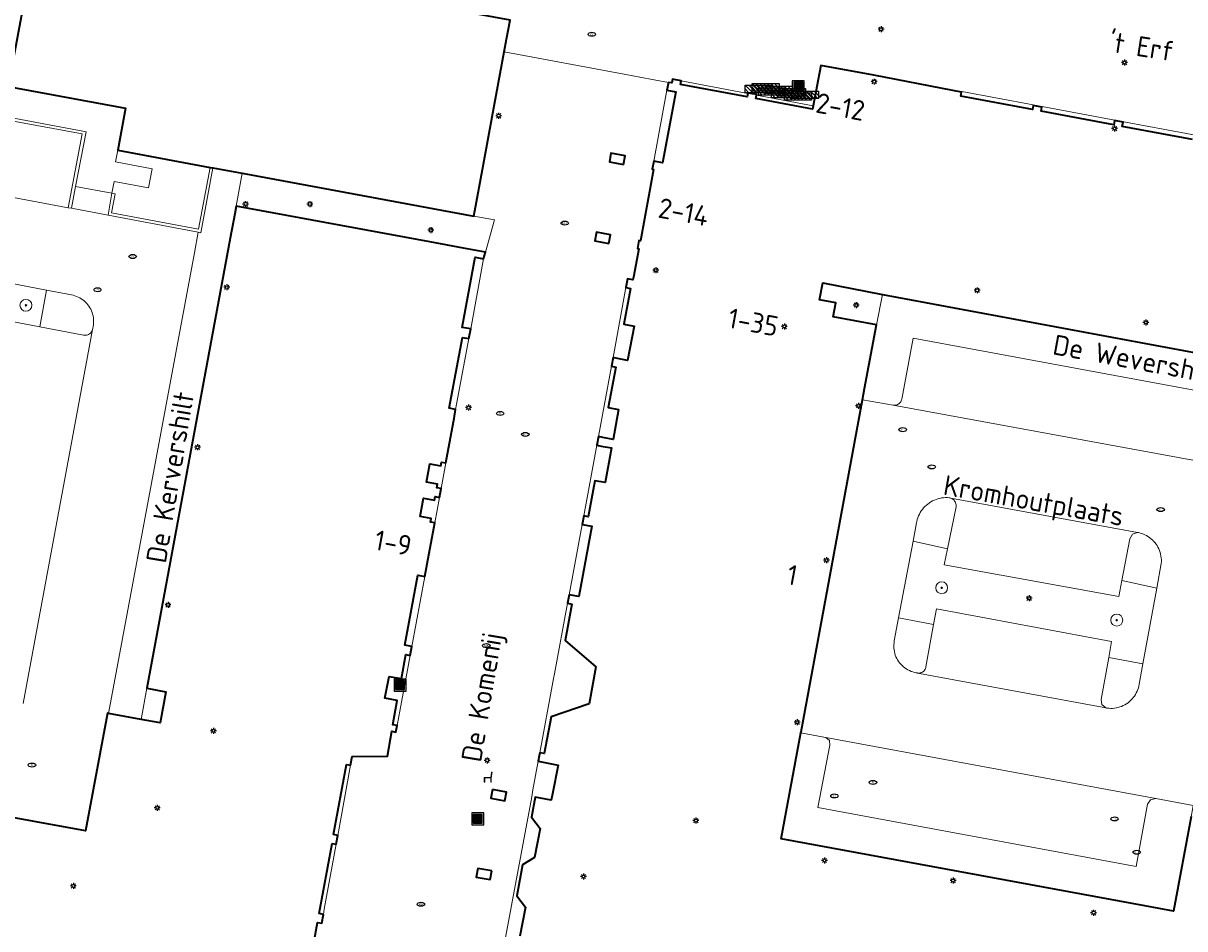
# Model space of a CAD drawing. Header units: metres. Extents: x 152610 to 160096, y 456114 to 462495.
# Tile 398 of 656: x 157745 to 157823, y 460179 to 460240. Entities that reach past the tile are written whole.
import ezdxf
from ezdxf.enums import TextEntityAlignment as Align

# ---------------------------------------------------------------- set-up
doc = ezdxf.new("R2010")
doc.units = ezdxf.units.M
doc.header["$LTSCALE"] = 0.5
doc.layers.get('0').update_dxf_attribs({"linetype": 'CONTINUOUS'})
for name, color, linetype, lineweight in [('B-PV-GR-BEPLANTING_CULTUUR_BODEMBEDEKKER-GV', 251, 'CONTINUOUS', 18), ('B-PV-GR-BEPLANTING_CULTUUR_HEESTERS-GV', 251, 'CONTINUOUS', 18), ('B-PV-GR-BOOM-S', 251, 'CONTINUOUS', 25), ('B-PV-IE-MEUBILAIR-S', 251, 'CONTINUOUS', 25), ('B-PV-IE-MEUBILAIR_WEGMEUBILAIR-S', 251, 'CONTINUOUS', 25), ('B-PV-IE-MEUBILAIR_WEGMEUBILAIR_AFVALBAK-S', 251, 'CONTINUOUS', 25), ('B-PV-IE-TERREINAFSCHEIDING_KUNSTMATIG_MUUR-GV', 251, 'CONTINUOUS', 18), ('B-PV-OG-BEBOUWING-GV', 6, 'CONTINUOUS', 35), ('B-PV-OG-BEBOUWING-T18', 1, 'CONTINUOUS', 18), ('B-PV-OG-TOPOGRAFIE-T18', 1, 'CONTINUOUS', 18), ('B-PV-VH-ONVERHARD_ZAND-GV', 251, 'CONTINUOUS', 18), ('B-PV-VH-OPENVERHARDING_BETONSTRAATSTEEN-GV', 251, 'CONTINUOUS', 18), ('B-PV-VH-OPENVERHARDING_SIERBESTRATING-GV', 251, 'CONTINUOUS', 18), ('B-PV-VH-OPENVERHARDING_STRAATBAKSTEEN-GV', 251, 'CONTINUOUS', 18), ('B-PV-VH-OPENVERHARDING_TEGEL-GV', 251, 'CONTINUOUS', 18)]:
    doc.layers.add(name, color=color, linetype=linetype, lineweight=lineweight)
doc.styles.add('NLCS-ISO', font='NLCS-ISO.ttf')
doc.styles.add('NLCS-ISO-M750-T18', font='NLCS-ISO.ttf', dxfattribs={"height": 1.35})

# ---------------------------------------------------------------- blocks, each defined once
blk = doc.blocks.new('SIE-WEG_AFVALBAK-SO')
h = blk.add_hatch(color=256)
h.dxf.hatch_style = 1
h.paths.add_polyline_path([(-1.5, -1.5), (1.5, -1.5), (1.5, 1.5), (-1.5, 1.5)])
for points in [[(-2, -2), (2, -2), (2, 2), (-2, 2)], [(-1.5, -1.5), (1.5, -1.5), (1.5, 1.5), (-1.5, 1.5)]]:
    blk.add_lwpolyline(points, close=True)
blk = doc.blocks.new('SIE-MEUBILAIR_PAAL_LICHTMAST-SO')
for points in [[(-0.62, 0), (-1, 0)], [(-0.71, 0.71), (-0.44, 0.44)], [(0, 1), (0, 0.62)], [(0.44, 0.44), (0.71, 0.71)], [(1, 0), (0.62, 0)], [(-0.71, -0.71), (-0.44, -0.44)], [(0, -0.62), (0, -1)], [(0.44, -0.44), (0.71, -0.71)]]:
    blk.add_lwpolyline(points)
blk.add_circle((0, 0), 0.5)
blk = doc.blocks.new('SIE-MEUBILAIR_PUT_RIOOLPUT-SO')
blk.add_ellipse((0, 0), major_axis=(1.25, 0), ratio=0.54)
at = {"style": 'NLCS-ISO'}
blk.add_text('ri', height=0.75, dxfattribs=at).set_placement((-0.04, 0.07), align=Align.MIDDLE_CENTER)
blk = doc.blocks.new('SIE-MEUBILAIR_PUT_KOLK-SO')
blk.add_ellipse((0, 0), major_axis=(1.25, 0), ratio=0.54)
at = {"style": 'NLCS-ISO'}
blk.add_text('klk', height=0.75, dxfattribs=at).set_placement((0.03, 0), align=Align.MIDDLE_CENTER)
blk = doc.blocks.new('SIE-WEG_ZITBANK-SO')
at = {"color": 0, "linetype": 'ByBlock', "lineweight": 18}
blk.add_lwpolyline([(-0.91, -1.63), (-0.91, -0.2), (1.09, -0.2), (1.09, -1.63), (1.29, -1.63), (1.29, -0.21), (1.54, 1.78), (1.33, 1.78), (1.11, 0), (-1.11, 0), (-1.11, -1.63)], close=True, dxfattribs=at)
blk = doc.blocks.new('SIE-WEG_FIETSREK-SO')
for p, q in [((-4.5, 1.25), (-2, -1.25)), ((-4.5, 0), (-3.25, -1.25)), ((-3.25, 1.25), (-0.75, -1.25)), ((-2, 1.25), (0.5, -1.25)), ((-0.75, 1.25), (1.75, -1.25)), ((0.5, 1.25), (3, -1.25)), ((1.76, 1.25), (4.26, -1.25)), ((3.01, 1.25), (4.5, -0.24)), ((4.26, 1.25), (4.5, 1.01))]:
    blk.add_line(p, q)
at = {"flags": 128}
blk.add_lwpolyline([(4.51, -1.25), (-4.51, -1.25), (-4.51, 1.25), (4.51, 1.25), (4.51, -1.25)], close=True, dxfattribs=at)
blk = doc.blocks.new('SGR-BOOM_GBKN-SO')
at = {"linetype": 'ByBlock', "lineweight": 18}
h = blk.add_hatch(color=0, dxfattribs=at)
h.dxf.hatch_style = 1
edge = h.paths.add_edge_path()
edge.add_arc((0, 0), 0.25, 0, 360)
at = {"color": 0, "linetype": 'ByBlock', "lineweight": 18}
for radius in [2, 0.25]:
    blk.add_circle((0, 0), radius, dxfattribs=at)
at = {"color": 0, "linetype": 'ByBlock', "lineweight": 18, "style": 'NLCS-ISO'}
blk.add_attdef('SOORT', (2.5, 0), '', height=1.5, dxfattribs=at)

msp = doc.modelspace()

# ---------------------------------------------------------------- linework, layer by layer
at = {"layer": 'B-PV-GR-BEPLANTING_CULTUUR_BODEMBEDEKKER-GV', "flags": 128}
msp.add_lwpolyline([(157807.221, 460204.305), (157804.904, 460204.821), (157803.937, 460199.674), (157806.276, 460199.223), (157806.47, 460200.287), (157818.249, 460198.087), (157818.056, 460197.01), (157820.352, 460196.574), (157821.289, 460201.677), (157818.94, 460202.177), (157818.739, 460201.103), (157807.005, 460203.24)], close=True, dxfattribs=at)
at = {"layer": 'B-PV-GR-BEPLANTING_CULTUUR_HEESTERS-GV', "flags": 128}
msp.add_lwpolyline([(157757.664, 460229.95), (157751.442, 460231.101), (157751.297, 460230.314), (157753.755, 460229.86), (157753.518, 460228.581), (157751.21, 460229.008), (157751.06, 460228.209), (157751.27, 460228.17), (157751.03, 460226.89), (157756.88, 460225.79)], close=True, dxfattribs=at)
at = {"layer": 'B-PV-IE-TERREINAFSCHEIDING_KUNSTMATIG_MUUR-GV', "flags": 128}
for points in [[(157731.06, 460237.58), (157730.79, 460237.6), (157730.43, 460235.63), (157730.63, 460235.59), (157730.759, 460235.566), (157749.06, 460232.2), (157748.12, 460227.24), (157748.33, 460227.2), (157748.61, 460228.67), (157749.33, 460232.34), (157749.095, 460232.384), (157742.291, 460233.664), (157730.72, 460235.84)], [(157757.845, 460229.917), (157757.664, 460229.95), (157756.88, 460225.79), (157751.03, 460226.89), (157751.27, 460228.17), (157751.06, 460228.209), (157750.8, 460226.73), (157756.856, 460225.595), (157757.04, 460225.56), (157757.438, 460227.715)]]:
    msp.add_lwpolyline(points, close=True, dxfattribs=at)
at = {"layer": 'B-PV-OG-BEBOUWING-GV', "flags": 128}
for points in [[(157743.284, 460245.606), (157745.889, 460245.125), (157744.087, 460235.38), (157751.963, 460233.923), (157751.442, 460231.101), (157757.664, 460229.95), (157757.845, 460229.917), (157759.804, 460229.554), (157775.384, 460226.673), (157776.03, 460230.164), (157776.617, 460233.34), (157777.427, 460237.719), (157777.584, 460238.571), (157777.818, 460239.839), (157775.625, 460240.244), (157770.04, 460241.277), (157770.547, 460244.02), (157765.479, 460244.957), (157759.76, 460246.014), (157746.625, 460248.441), (157746.505, 460248.463), (157746.483, 460248.342), (157746.46, 460248.218), (157743.856, 460248.7)], [(157823.691, 460231.827), (157818.972, 460232.706), (157819.023, 460232.981), (157818.443, 460233.089), (157818.392, 460232.814), (157813.515, 460233.721), (157813.567, 460233.996), (157812.986, 460234.104), (157812.935, 460233.829), (157808.118, 460234.726), (157808.169, 460235.001), (157807.579, 460235.111), (157802.26, 460236.15), (157798.698, 460236.807), (157798.192, 460234.087), (157798.15, 460233.86), (157794.33, 460234.57), (157794.374, 460234.81), (157794.38, 460234.84), (157793.8, 460234.94), (157793.796, 460234.92), (157793.75, 460234.68), (157789.28, 460235.51), (157789.32, 460235.768), (157789.32, 460235.771), (157788.74, 460235.88), (157788.7, 460235.62), (157788.46, 460235.66), (157788.36, 460235.13), (157788.95, 460235.02), (157788.06, 460230.25), (157787.47, 460230.36), (157787.37, 460229.82), (157787.468, 460229.802), (157786.576, 460225.014), (157786.477, 460225.032), (157786.377, 460224.492), (157786.465, 460224.475), (157786.111, 460222.576), (157786.077, 460222.394), (157785.72, 460222.46), (157785.61, 460221.87), (157785.91, 460221.81), (157785.46, 460219.41), (157786.15, 460219.28), (157785.72, 460216.98), (157785.03, 460217.1), (157784.74, 460217.16), (157784.63, 460216.58), (157784.93, 460216.52), (157784.42, 460213.81), (157785.11, 460213.68), (157784.74, 460211.67), (157784.05, 460211.79), (157783.76, 460211.85), (157783.65, 460211.27), (157783.94, 460211.21), (157784.63, 460211.09), (157784.2, 460208.77), (157783.51, 460208.89), (157783.06, 460206.47), (157782.77, 460206.53), (157782.66, 460205.95), (157783.31, 460205.83), (157782.44, 460201.11), (157781.79, 460201.23), (157781.68, 460200.65), (157781.98, 460200.59), (157781.52, 460198.14), (157783.58, 460196.38), (157783.13, 460193.9), (157780.57, 460193.01), (157780.12, 460190.55), (157779.819, 460190.61), (157779.779, 460190.396), (157779.711, 460190.03), (157781.06, 460189.78), (157780.67, 460187.855), (157780.58, 460187.41), (157779.5, 460187.61), (157779.25, 460186.28), (157779.83, 460185.52), (157779.47, 460183.57), (157778.66, 460183.07), (157778.28, 460180.99), (157778.85, 460180.23), (157778.48, 460178.27)], [(157764.022, 460174.48), (157764.88, 460179.2), (157765.16, 460179.15), (157765.27, 460179.74), (157764.99, 460179.79), (157765.85, 460184.51), (157766.13, 460184.46), (157766.24, 460185.05), (157765.96, 460185.1), (157766.83, 460189.82), (157767.1, 460189.77), (157767.21, 460190.36), (157769.571, 460190.367), (157769.864, 460192.052), (157770.15, 460191.999), (157770.23, 460192.43), (157769.94, 460192.49), (157770.24, 460194.11), (157769.4, 460194.27), (157769.68, 460195.74), (157770.51, 460195.59), (157770.81, 460197.21), (157771.11, 460197.15), (157771.22, 460197.74), (157770.74, 460197.83), (157771.62, 460202.55), (157772.09, 460202.46), (157772.2, 460203.05), (157772.25, 460203.3), (157772.75, 460206.05), (157772.46, 460206.11), (157772.51, 460206.35), (157771.78, 460206.49), (157772.01, 460207.72), (157772.73, 460207.58), (157772.78, 460207.83), (157773.07, 460207.77), (157773.18, 460208.36), (157772.89, 460208.42), (157772.93, 460208.66), (157772.21, 460208.8), (157772.43, 460210.03), (157773.16, 460209.89), (157773.21, 460210.14), (157773.5, 460210.08), (157774.01, 460212.84), (157774.06, 460213.08), (157774.16, 460213.67), (157773.726, 460213.756), (157774.612, 460218.517), (157775.05, 460218.44), (157775.17, 460219.09), (157774.6, 460219.191), (157775.48, 460223.91), (157776.04, 460223.81), (157776.17, 460224.24), (157774.698, 460224.513), (157772.418, 460224.935), (157759.41, 460227.34), (157759.31, 460226.83), (157759.012, 460225.19), (157753.41, 460194.94), (157754.688, 460194.703), (157754.294, 460192.619), (157753.02, 460192.85), (157750.83, 460193.247), (157750.76, 460193.26), (157749.28, 460185.35), (157731.45, 460188.61)], [(157823.593, 460186.319), (157822.42, 460179.95), (157820.49, 460180.31), (157796.05, 460184.83), (157797.235, 460191.228), (157797.367, 460191.94), (157797.38, 460192.01), (157801.51, 460214.33), (157801.65, 460215.078), (157802.45, 460219.36), (157799.53, 460219.901), (157799.706, 460220.855), (157798.625, 460221.055), (157798.836, 460222.196), (157802.849, 460221.416), (157832.724, 460215.858)]]:
    msp.add_lwpolyline(points, dxfattribs=at)
for points in [[(157785.44, 460230.14), (157785.55, 460230.72), (157784.6, 460230.9), (157784.5, 460230.32)], [(157784.45, 460224.84), (157784.56, 460225.42), (157783.62, 460225.6), (157783.51, 460225.02)], [(157776.64, 460188.13), (157776.53, 460187.55), (157777.47, 460187.38), (157777.58, 460187.96)], [(157776.6, 460182.66), (157775.66, 460182.83), (157775.55, 460182.25), (157776.49, 460182.08)]]:
    msp.add_lwpolyline(points, close=True, dxfattribs=at)
at = {"layer": 'B-PV-VH-ONVERHARD_ZAND-GV', "flags": 128}
msp.add_lwpolyline([(157746.669, 460221.69), (157744.213, 460222.16), (157743.743, 460219.704), (157746.199, 460219.236)], close=True, dxfattribs=at)
at = {"layer": 'B-PV-VH-OPENVERHARDING_BETONSTRAATSTEEN-GV', "flags": 128}
for points in [[(157777.204, 460176.502), (157779.271, 460187.652), (157779.354, 460188.103), (157779.711, 460190.03), (157779.779, 460190.396), (157779.819, 460190.61), (157780.698, 460195.35), (157780.742, 460195.588), (157780.803, 460195.919), (157781.68, 460200.65), (157781.79, 460201.23), (157782.66, 460205.95), (157782.77, 460206.53), (157783.65, 460211.27), (157783.76, 460211.85), (157784.63, 460216.58), (157784.74, 460217.16), (157785.61, 460221.87), (157785.72, 460222.46), (157786.077, 460222.394), (157786.111, 460222.576), (157786.465, 460224.475), (157786.377, 460224.492), (157786.477, 460225.032), (157786.576, 460225.014), (157787.468, 460229.802), (157787.37, 460229.82), (157787.47, 460230.36), (157788.36, 460235.13), (157788.46, 460235.66), (157786.53, 460236.02), (157785.588, 460236.196), (157777.427, 460237.719), (157776.617, 460233.34), (157776.03, 460230.164), (157775.384, 460226.673), (157776.761, 460226.419), (157776.17, 460224.24), (157776.04, 460223.81), (157775.17, 460219.09), (157775.05, 460218.44), (157774.16, 460213.67), (157774.06, 460213.08), (157774.01, 460212.84), (157773.5, 460210.08), (157773.18, 460208.36), (157773.07, 460207.77), (157772.75, 460206.05), (157772.25, 460203.3), (157772.2, 460203.05), (157772.09, 460202.46), (157771.22, 460197.74), (157771.11, 460197.15), (157770.23, 460192.43), (157770.15, 460191.999), (157769.864, 460192.052), (157769.571, 460190.367), (157767.21, 460190.36), (157767.1, 460189.77), (157766.24, 460185.05), (157766.13, 460184.46), (157765.333, 460180.085), (157765.27, 460179.74), (157765.16, 460179.15), (157764.88, 460179.2), (157764.022, 460174.48)], [(157731.45, 460188.61), (157749.28, 460185.35), (157750.76, 460193.26), (157750.83, 460193.247), (157756.597, 460224.206), (157756.856, 460225.595), (157750.8, 460226.73), (157748.33, 460227.2), (157748.12, 460227.24), (157729.842, 460230.689)], [(157744.213, 460222.16), (157746.669, 460221.69), (157748.44, 460221.351), (157748.556, 460221.319), (157748.67, 460221.28), (157748.78, 460221.233), (157748.888, 460221.179), (157748.991, 460221.117), (157749.09, 460221.049), (157749.185, 460220.975), (157749.274, 460220.894), (157749.358, 460220.808), (157749.436, 460220.717), (157749.507, 460220.62), (157749.572, 460220.519), (157749.63, 460220.413), (157749.681, 460220.305), (157749.725, 460220.193), (157749.761, 460220.078), (157749.79, 460219.961), (157749.81, 460219.843), (157749.823, 460219.723), (157749.827, 460219.603), (157749.824, 460219.483), (157749.813, 460219.363), (157749.793, 460219.244), (157749.766, 460219.127), (157749.748, 460219.063), (157745.091, 460193.918)], [(157745.091, 460193.918), (157749.748, 460219.063), (157749.73, 460219.002), (157749.705, 460218.943), (157749.673, 460218.888), (157749.634, 460218.838), (157749.589, 460218.792), (157749.539, 460218.753), (157749.484, 460218.72), (157749.426, 460218.695), (157749.365, 460218.677), (157749.302, 460218.666), (157749.238, 460218.664), (157749.175, 460218.67), (157749.146, 460218.675), (157746.199, 460219.236), (157743.743, 460219.704)], [(157824.155, 460214.915), (157804.904, 460218.459), (157804.143, 460214.378), (157804.129, 460214.316), (157804.108, 460214.257), (157804.079, 460214.201), (157804.044, 460214.148), (157804.002, 460214.101), (157803.954, 460214.059), (157803.902, 460214.024), (157803.845, 460213.996), (157803.786, 460213.975), (157803.724, 460213.961), (157803.57, 460213.962), (157823.701, 460210.273)], [(157823.701, 460210.273), (157803.57, 460213.962), (157801.51, 460214.33), (157797.38, 460192.01), (157797.367, 460191.94), (157798.913, 460191.654), (157799.035, 460191.631), (157821.235, 460187.524), (157823.73, 460187.062)]]:
    msp.add_lwpolyline(points, dxfattribs=at)
for points in [[(157749.06, 460232.2), (157730.759, 460235.566), (157730.559, 460234.485), (157729.895, 460230.9), (157729.881, 460230.791), (157729.842, 460230.689), (157748.12, 460227.24)], [(157784.6, 460230.9), (157785.55, 460230.72), (157785.44, 460230.14), (157784.5, 460230.32)], [(157759.804, 460229.554), (157757.845, 460229.917), (157757.438, 460227.715), (157757.04, 460225.56), (157756.856, 460225.595), (157756.597, 460224.206), (157750.83, 460193.247), (157753.02, 460192.85), (157753.41, 460194.94), (157759.012, 460225.19), (157759.31, 460226.83), (157759.41, 460227.34)], [(157775.384, 460226.673), (157759.804, 460229.554), (157759.41, 460227.34), (157772.418, 460224.935), (157774.698, 460224.513), (157776.17, 460224.24), (157776.761, 460226.419)], [(157751.06, 460228.209), (157748.61, 460228.67), (157748.33, 460227.2), (157750.8, 460226.73)], [(157783.62, 460225.6), (157784.56, 460225.42), (157784.45, 460224.84), (157783.51, 460225.02)], [(157748.44, 460221.351), (157746.669, 460221.69), (157746.199, 460219.236), (157749.146, 460218.675), (157749.175, 460218.67), (157749.238, 460218.664), (157749.302, 460218.666), (157749.365, 460218.677), (157749.426, 460218.695), (157749.484, 460218.72), (157749.539, 460218.753), (157749.589, 460218.792), (157749.634, 460218.838), (157749.673, 460218.888), (157749.705, 460218.943), (157749.73, 460219.002), (157749.748, 460219.063), (157749.766, 460219.127), (157749.793, 460219.244), (157749.813, 460219.363), (157749.824, 460219.483), (157749.827, 460219.603), (157749.823, 460219.723), (157749.81, 460219.843), (157749.79, 460219.961), (157749.761, 460220.078), (157749.725, 460220.193), (157749.681, 460220.305), (157749.63, 460220.413), (157749.572, 460220.519), (157749.507, 460220.62), (157749.436, 460220.717), (157749.358, 460220.808), (157749.274, 460220.894), (157749.185, 460220.975), (157749.09, 460221.049), (157748.991, 460221.117), (157748.888, 460221.179), (157748.78, 460221.233), (157748.67, 460221.28), (157748.556, 460221.319)], [(157819.987, 460205.404), (157820.028, 460205.403), (157820.068, 460205.398), (157820.123, 460205.385), (157820.243, 460205.351), (157820.361, 460205.309), (157820.475, 460205.26), (157820.587, 460205.203), (157820.694, 460205.14), (157820.797, 460205.07), (157820.896, 460204.993), (157820.99, 460204.91), (157821.078, 460204.822), (157821.16, 460204.727), (157821.236, 460204.628), (157821.305, 460204.525), (157821.367, 460204.416), (157821.423, 460204.305), (157821.471, 460204.189), (157821.512, 460204.071), (157821.545, 460203.951), (157821.571, 460203.829), (157821.588, 460203.705), (157821.598, 460203.581), (157821.599, 460203.456), (157821.593, 460203.331), (157821.289, 460201.677), (157820.352, 460196.574), (157820.102, 460195.21), (157820.079, 460195.089), (157820.048, 460194.969), (157820.01, 460194.851), (157819.964, 460194.736), (157819.91, 460194.624), (157819.85, 460194.516), (157819.782, 460194.412), (157819.709, 460194.312), (157819.628, 460194.218), (157819.542, 460194.129), (157819.451, 460194.045), (157819.354, 460193.968), (157819.252, 460193.897), (157819.146, 460193.833), (157819.036, 460193.775), (157818.923, 460193.725), (157818.807, 460193.683), (157818.688, 460193.648), (157818.567, 460193.62), (157818.444, 460193.601), (157818.321, 460193.59), (157818.197, 460193.586), (157818.073, 460193.591), (157817.95, 460193.603), (157817.909, 460193.609), (157817.868, 460193.618), (157805.103, 460195.98), (157804.999, 460196.002), (157804.883, 460196.035), (157804.769, 460196.075), (157804.658, 460196.123), (157804.551, 460196.178), (157804.447, 460196.24), (157804.348, 460196.309), (157804.253, 460196.384), (157804.164, 460196.465), (157804.08, 460196.552), (157804.002, 460196.644), (157803.931, 460196.741), (157803.866, 460196.843), (157803.808, 460196.949), (157803.757, 460197.058), (157803.714, 460197.171), (157803.677, 460197.286), (157803.649, 460197.403), (157803.629, 460197.522), (157803.616, 460197.642), (157803.612, 460197.763), (157803.615, 460197.884), (157803.627, 460198.004), (157803.646, 460198.123), (157803.937, 460199.674), (157804.904, 460204.821), (157805.135, 460206.053), (157805.155, 460206.152), (157805.187, 460206.277), (157805.227, 460206.398), (157805.275, 460206.518), (157805.33, 460206.634), (157805.391, 460206.746), (157805.46, 460206.854), (157805.536, 460206.958), (157805.617, 460207.057), (157805.705, 460207.151), (157805.799, 460207.239), (157805.897, 460207.321), (157806.001, 460207.396), (157806.109, 460207.466), (157806.221, 460207.528), (157806.337, 460207.583), (157806.456, 460207.631), (157806.578, 460207.671), (157806.702, 460207.703), (157806.828, 460207.728), (157806.955, 460207.745), (157807.084, 460207.754), (157807.212, 460207.755), (157807.34, 460207.748), (157807.382, 460207.739), (157807.445, 460207.72)], [(157807.34, 460207.748), (157807.212, 460207.755), (157807.084, 460207.754), (157806.955, 460207.745), (157806.828, 460207.728), (157806.702, 460207.703), (157806.578, 460207.671), (157806.456, 460207.631), (157806.337, 460207.583), (157806.221, 460207.528), (157806.109, 460207.466), (157806.001, 460207.396), (157805.897, 460207.321), (157805.799, 460207.239), (157805.705, 460207.151), (157805.617, 460207.057), (157805.536, 460206.958), (157805.46, 460206.854), (157805.391, 460206.746), (157805.33, 460206.634), (157805.275, 460206.518), (157805.227, 460206.398), (157805.187, 460206.277), (157805.155, 460206.152), (157805.135, 460206.053), (157804.904, 460204.821), (157807.221, 460204.305), (157807.795, 460207.142), (157807.799, 460207.208), (157807.795, 460207.274), (157807.783, 460207.339), (157807.763, 460207.402), (157807.736, 460207.462), (157807.702, 460207.519), (157807.661, 460207.571), (157807.614, 460207.618), (157807.562, 460207.659), (157807.506, 460207.693), (157807.445, 460207.72), (157807.382, 460207.739)], [(157819.987, 460205.404), (157807.445, 460207.72), (157807.506, 460207.693), (157807.562, 460207.659), (157807.614, 460207.618), (157807.661, 460207.571), (157807.702, 460207.519), (157807.736, 460207.462), (157807.763, 460207.402), (157807.783, 460207.339), (157807.795, 460207.274), (157807.799, 460207.208), (157807.795, 460207.142), (157807.221, 460204.305), (157807.005, 460203.24), (157818.739, 460201.103), (157818.94, 460202.177), (157819.468, 460204.99), (157819.655, 460205.288)], [(157820.028, 460205.403), (157819.987, 460205.404), (157819.655, 460205.288), (157819.468, 460204.99), (157818.94, 460202.177), (157821.289, 460201.677), (157821.593, 460203.331), (157821.599, 460203.456), (157821.598, 460203.581), (157821.588, 460203.705), (157821.571, 460203.829), (157821.545, 460203.951), (157821.512, 460204.071), (157821.471, 460204.189), (157821.423, 460204.305), (157821.367, 460204.416), (157821.305, 460204.525), (157821.236, 460204.628), (157821.16, 460204.727), (157821.078, 460204.822), (157820.99, 460204.91), (157820.896, 460204.993), (157820.797, 460205.07), (157820.694, 460205.14), (157820.587, 460205.203), (157820.475, 460205.26), (157820.361, 460205.309), (157820.243, 460205.351), (157820.123, 460205.385), (157820.068, 460205.398)], [(157818.249, 460198.087), (157806.47, 460200.287), (157806.276, 460199.223), (157805.761, 460196.391), (157805.753, 460196.331), (157805.736, 460196.273), (157805.712, 460196.216), (157805.682, 460196.164), (157805.644, 460196.116), (157805.6, 460196.074), (157805.552, 460196.037), (157805.499, 460196.008), (157805.442, 460195.985), (157805.383, 460195.97), (157805.323, 460195.963), (157805.262, 460195.964), (157805.202, 460195.973), (157805.152, 460195.976), (157805.103, 460195.98), (157817.868, 460193.618), (157817.591, 460193.838), (157817.552, 460194.19), (157818.056, 460197.01)], [(157806.276, 460199.223), (157803.937, 460199.674), (157803.646, 460198.123), (157803.627, 460198.004), (157803.615, 460197.884), (157803.612, 460197.763), (157803.616, 460197.642), (157803.629, 460197.522), (157803.649, 460197.403), (157803.677, 460197.286), (157803.714, 460197.171), (157803.757, 460197.058), (157803.808, 460196.949), (157803.866, 460196.843), (157803.931, 460196.741), (157804.002, 460196.644), (157804.08, 460196.552), (157804.164, 460196.465), (157804.253, 460196.384), (157804.348, 460196.309), (157804.447, 460196.24), (157804.551, 460196.178), (157804.658, 460196.123), (157804.769, 460196.075), (157804.883, 460196.035), (157804.999, 460196.002), (157805.103, 460195.98), (157805.152, 460195.976), (157805.202, 460195.973), (157805.262, 460195.964), (157805.323, 460195.963), (157805.383, 460195.97), (157805.442, 460195.985), (157805.499, 460196.008), (157805.552, 460196.037), (157805.6, 460196.074), (157805.644, 460196.116), (157805.682, 460196.164), (157805.712, 460196.216), (157805.736, 460196.273), (157805.753, 460196.331), (157805.761, 460196.391)], [(157820.352, 460196.574), (157818.056, 460197.01), (157817.552, 460194.19), (157817.591, 460193.838), (157817.868, 460193.618), (157817.909, 460193.609), (157817.95, 460193.603), (157818.073, 460193.591), (157818.197, 460193.586), (157818.321, 460193.59), (157818.444, 460193.601), (157818.567, 460193.62), (157818.688, 460193.648), (157818.807, 460193.683), (157818.923, 460193.725), (157819.036, 460193.775), (157819.146, 460193.833), (157819.252, 460193.897), (157819.354, 460193.968), (157819.451, 460194.045), (157819.542, 460194.129), (157819.628, 460194.218), (157819.709, 460194.312), (157819.782, 460194.412), (157819.85, 460194.516), (157819.91, 460194.624), (157819.964, 460194.736), (157820.01, 460194.851), (157820.048, 460194.969), (157820.079, 460195.089), (157820.102, 460195.21)], [(157821.235, 460187.524), (157799.035, 460191.631), (157799.28, 460191.423), (157799.315, 460191.104), (157798.511, 460186.932), (157819.897, 460182.95), (157820.653, 460187.151), (157820.871, 460187.451)], [(157776.64, 460188.13), (157777.58, 460187.96), (157777.47, 460187.38), (157776.53, 460187.55)], [(157775.66, 460182.83), (157776.6, 460182.66), (157776.49, 460182.08), (157775.55, 460182.25)]]:
    msp.add_lwpolyline(points, close=True, dxfattribs=at)
at = {"layer": 'B-PV-VH-OPENVERHARDING_SIERBESTRATING-GV', "flags": 128}
msp.add_lwpolyline([(157777.818, 460239.839), (157777.584, 460238.571), (157777.427, 460237.719), (157785.588, 460236.196), (157786.53, 460236.02), (157788.46, 460235.66), (157788.7, 460235.62), (157788.74, 460235.88), (157789.32, 460235.771), (157789.32, 460235.768), (157793.796, 460234.92), (157793.8, 460234.94), (157794.38, 460234.84), (157794.374, 460234.81), (157798.192, 460234.087), (157798.698, 460236.807), (157802.26, 460236.15), (157807.579, 460235.111), (157808.169, 460235.001), (157808.177, 460235.045), (157812.97, 460234.15), (157818.59, 460233.1), (157823.89, 460232.11)], dxfattribs=at)
at = {"layer": 'B-PV-VH-OPENVERHARDING_STRAATBAKSTEEN-GV', "flags": 128}
msp.add_lwpolyline([(157745.889, 460245.125), (157743.284, 460245.606), (157743.195, 460245.125), (157742.721, 460243.765), (157743.317, 460243.646), (157744.214, 460243.466), (157743.096, 460237.874), (157743.06, 460237.68), (157742.679, 460235.65), (157742.644, 460235.461), (157742.291, 460233.664), (157749.095, 460232.384), (157749.33, 460232.34), (157748.61, 460228.67), (157751.06, 460228.209), (157751.21, 460229.008), (157753.518, 460228.581), (157753.755, 460229.86), (157751.297, 460230.314), (157751.442, 460231.101), (157751.963, 460233.923), (157744.087, 460235.38)], close=True, dxfattribs=at)
at = {"layer": 'B-PV-VH-OPENVERHARDING_TEGEL-GV', "flags": 128}
msp.add_lwpolyline([(157832.724, 460215.858), (157802.849, 460221.416), (157802.45, 460219.36), (157801.65, 460215.078), (157801.51, 460214.33), (157803.57, 460213.962), (157803.724, 460213.961), (157803.786, 460213.975), (157803.845, 460213.996), (157803.902, 460214.024), (157803.954, 460214.059), (157804.002, 460214.101), (157804.044, 460214.148), (157804.079, 460214.201), (157804.108, 460214.257), (157804.129, 460214.316), (157804.143, 460214.378), (157804.904, 460218.459), (157824.155, 460214.915)], dxfattribs=at)
msp.add_lwpolyline([(157798.913, 460191.654), (157797.367, 460191.94), (157797.235, 460191.228), (157796.05, 460184.83), (157820.49, 460180.31), (157822.42, 460179.95), (157823.593, 460186.319), (157823.7, 460186.9), (157823.73, 460187.062), (157821.235, 460187.524), (157820.871, 460187.451), (157820.653, 460187.151), (157819.897, 460182.95), (157798.511, 460186.932), (157799.315, 460191.104), (157799.28, 460191.423), (157799.035, 460191.631)], close=True, dxfattribs=at)

# ---------------------------------------------------------------- block references
at = {"layer": 'B-PV-GR-BOOM-S', "xscale": 0.2, "yscale": 0.2, "zscale": 0.2}
for p in [(157745.276, 460220.679), (157806.831, 460201.691), (157818.6, 460199.518)]:
    msp.add_blockref('SGR-BOOM_GBKN-SO', p, dxfattribs=at)
at = {"layer": 'B-PV-IE-MEUBILAIR-S', "xscale": 0.2, "yscale": 0.2, "zscale": 0.2}
for name, p in [('SIE-MEUBILAIR_PUT_RIOOLPUT-SO', (157783.313, 460238.892)), ('SIE-MEUBILAIR_PAAL_LICHTMAST-SO', (157802.753, 460239.235)), ('SIE-MEUBILAIR_PAAL_LICHTMAST-SO', (157819.117, 460236.993)), ('SIE-MEUBILAIR_PAAL_LICHTMAST-SO', (157802.294, 460235.711)), ('SIE-MEUBILAIR_PAAL_LICHTMAST-SO', (157777.051, 460233.422)), ('SIE-MEUBILAIR_PAAL_LICHTMAST-SO', (157818.453, 460232.564)), ('SIE-MEUBILAIR_PAAL_LICHTMAST-SO', (157760.043, 460227.485)), ('SIE-MEUBILAIR_PAAL_LICHTMAST-SO', (157764.363, 460227.485)), ('SIE-MEUBILAIR_PAAL_LICHTMAST-SO', (157772.493, 460225.735)), ('SIE-MEUBILAIR_PUT_KOLK-SO', (157781.491, 460226.202)), ('SIE-MEUBILAIR_PUT_RIOOLPUT-SO', (157752.45, 460223.96)), ('SIE-MEUBILAIR_PAAL_LICHTMAST-SO', (157787.613, 460223.035)), ('SIE-MEUBILAIR_PUT_RIOOLPUT-SO', (157750.09, 460221.72)), ('SIE-MEUBILAIR_PAAL_LICHTMAST-SO', (157758.775, 460221.898)), ('SIE-MEUBILAIR_PAAL_LICHTMAST-SO', (157809.213, 460221.685)), ('SIE-MEUBILAIR_PAAL_LICHTMAST-SO', (157801.083, 460220.695)), ('SIE-MEUBILAIR_PAAL_LICHTMAST-SO', (157796.253, 460219.255)), ('SIE-MEUBILAIR_PAAL_LICHTMAST-SO', (157820.553, 460219.526)), ('SIE-MEUBILAIR_PAAL_LICHTMAST-SO', (157775.029, 460213.801)), ('SIE-MEUBILAIR_PAAL_LICHTMAST-SO', (157801.236, 460213.921)), ('SIE-MEUBILAIR_PUT_RIOOLPUT-SO', (157777.15, 460213.41)), ('SIE-MEUBILAIR_PUT_RIOOLPUT-SO', (157804.21, 460212.32)), ('SIE-MEUBILAIR_PUT_KOLK-SO', (157778.845, 460212)), ('SIE-MEUBILAIR_PAAL_LICHTMAST-SO', (157756.814, 460211.136)), ('SIE-MEUBILAIR_PUT_RIOOLPUT-SO', (157806.16, 460209.82)), ('SIE-MEUBILAIR_PUT_RIOOLPUT-SO', (157821.55, 460206.95)), ('SIE-MEUBILAIR_PAAL_LICHTMAST-SO', (157799.081, 460203.546)), ('SIE-MEUBILAIR_PAAL_LICHTMAST-SO', (157754.826, 460200.541)), ('SIE-MEUBILAIR_PAAL_LICHTMAST-SO', (157812.706, 460200.991)), ('SIE-MEUBILAIR_PUT_KOLK-SO', (157776.219, 460197.806)), ('SIE-MEUBILAIR_PAAL_LICHTMAST-SO', (157797.116, 460192.657)), ('SIE-MEUBILAIR_PAAL_LICHTMAST-SO', (157757.877, 460192.081)), ('SIE-MEUBILAIR_PUT_RIOOLPUT-SO', (157745.68, 460189.78)), ('SIE-MEUBILAIR_PAAL_LICHTMAST-SO', (157776.279, 460190.094)), ('SIE-MEUBILAIR_PUT_RIOOLPUT-SO', (157802.21, 460188.61)), ('SIE-MEUBILAIR_PUT_RIOOLPUT-SO', (157799.62, 460187.7)), ('SIE-MEUBILAIR_PAAL_LICHTMAST-SO', (157754.101, 460186.901)), ('SIE-MEUBILAIR_PAAL_LICHTMAST-SO', (157790.313, 460186.045)), ('SIE-MEUBILAIR_PUT_RIOOLPUT-SO', (157818.45, 460186.16)), ('SIE-MEUBILAIR_PAAL_LICHTMAST-SO', (157798.953, 460183.365)), ('SIE-MEUBILAIR_PUT_RIOOLPUT-SO', (157819.94, 460183.92)), ('SIE-MEUBILAIR_PAAL_LICHTMAST-SO', (157782.753, 460182.285)), ('SIE-MEUBILAIR_PAAL_LICHTMAST-SO', (157807.593, 460182.015)), ('SIE-MEUBILAIR_PAAL_LICHTMAST-SO', (157748.463, 460181.655)), ('SIE-MEUBILAIR_PUT_KOLK-SO', (157771.827, 460180.424)), ('SIE-MEUBILAIR_PAAL_LICHTMAST-SO', (157817.043, 460179.855))]:
    msp.add_blockref(name, p, dxfattribs=at)
at = {"layer": 'B-PV-IE-MEUBILAIR_WEGMEUBILAIR-S', "xscale": 0.2, "yscale": 0.2, "zscale": 0.2}
for name, p in [('SIE-WEG_FIETSREK-SO', (157794.526, 460235.219)), ('SIE-WEG_FIETSREK-SO', (157794.995, 460235.329)), ('SIE-WEG_FIETSREK-SO', (157795.415, 460235.053)), ('SIE-WEG_FIETSREK-SO', (157795.886, 460235.162)), ('SIE-WEG_FIETSREK-SO', (157796.288, 460234.881)), ('SIE-WEG_FIETSREK-SO', (157796.77, 460234.991)), ('SIE-WEG_FIETSREK-SO', (157797.176, 460234.715)), ('SIE-WEG_FIETSREK-SO', (157797.65, 460234.824)), ('SIE-WEG_ZITBANK-SO', (157776.297, 460188.952))]:
    msp.add_blockref(name, p, dxfattribs=at)
at = {"layer": 'B-PV-IE-MEUBILAIR_WEGMEUBILAIR_AFVALBAK-S', "xscale": 0.2, "yscale": 0.2, "zscale": 0.2}
for p in [(157797.189, 460235.37), (157770.425, 460195.153), (157775.645, 460186.162)]:
    msp.add_blockref('SIE-WEG_AFVALBAK-SO', p, dxfattribs=at)

# ---------------------------------------------------------------- texts
at = {"layer": 'B-PV-OG-BEBOUWING-T18', "style": 'NLCS-ISO-M750-T18'}
for s, rotation, p in [('2-12', 349.6, (157800.026, 460234.02)), ('2-14', 349.5, (157789.48, 460226.95)), ('1-35', 349.5, (157794.167, 460219.545)), ('1-9', 349.6, (157769.961, 460204.707)), ('1', 349.5, (157796.792, 460202.551))]:
    msp.add_text(s, height=1.35, rotation=rotation, dxfattribs=at).set_placement(p, align=Align.MIDDLE)
at = {"layer": 'B-PV-OG-TOPOGRAFIE-T18', "style": 'NLCS-ISO-M750-T18'}
for s, rotation, p in [("'t Erf", 351.2, (157820.289, 460238.204)), ('De Wevershilt', 349.5, (157819.862, 460217.043)), ('De Kervershilt', 80.5, (157754.962, 460209.123)), ('Kromhoutplaats', 350, (157812.981, 460207.355)), ('De Komenij', 80.5, (157776.113, 460194.308))]:
    msp.add_text(s, height=1.35, rotation=rotation, dxfattribs=at).set_placement(p, align=Align.MIDDLE)

doc.saveas('drawing.dxf')
